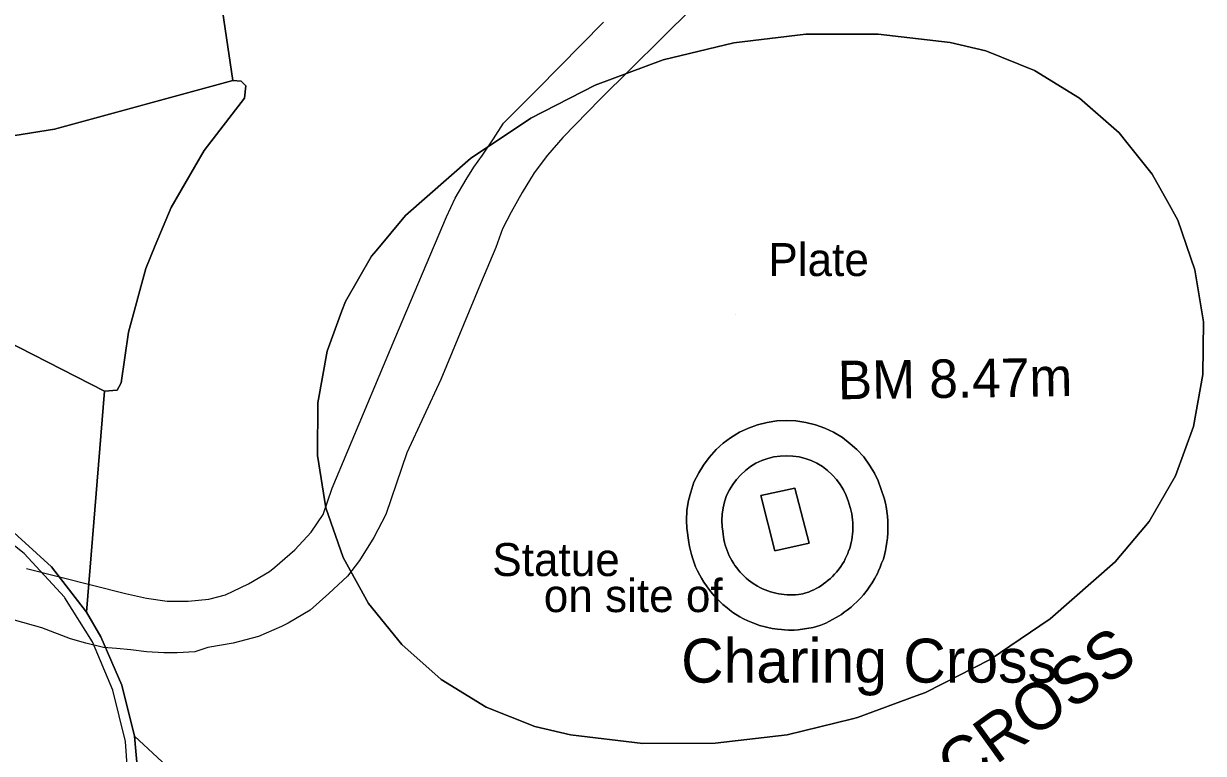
# Model space of a CAD drawing. Extents: x 529240 to 530363, y 179600 to 180767.
# Drawn here: x 530002.4 to 530056.1, y 180362 to 180395.2 of the extents above; entities that cross this region are included whole.
import ezdxf

# ---------------------------------------------------------------- set-up
doc = ezdxf.new("R2010")
doc.units = 0
for name, color, linetype in [('General surface', 7, 'Continuous'), ('Road Or Track', 7, 'Continuous'), ('Roadside', 7, 'Continuous'), ('Structure', 7, 'Continuous'), ('Unclassified', 7, 'Continuous')]:
    doc.layers.add(name, color=color, linetype=linetype)

msp = doc.modelspace()

# ---------------------------------------------------------------- linework, layer by layer
at = {"layer": 'General surface'}
for points in [[(530038.34, 180367.71), (530038.49, 180367.76), (530038.68, 180367.82), (530038.91, 180367.91), (530039.08, 180368), (530039.22, 180368.07), (530039.38, 180368.16), (530039.62, 180368.3), (530039.74, 180368.4), (530039.89, 180368.49), (530040.06, 180368.64), (530040.16, 180368.72), (530040.35, 180368.9), (530040.5, 180369.06), (530040.62, 180369.19), (530040.79, 180369.41), (530040.92, 180369.59), (530041.02, 180369.74), (530041.13, 180369.92), (530041.26, 180370.16), (530041.31, 180370.28), (530041.39, 180370.46), (530041.45, 180370.63), (530041.53, 180370.82), (530041.59, 180371.08), (530041.62, 180371.21), (530041.66, 180371.4), (530041.69, 180371.59), (530041.72, 180371.78), (530041.74, 180372.03), (530041.74, 180372.22), (530041.74, 180372.35), (530041.74, 180372.54), (530041.72, 180372.78), (530041.69, 180372.98), (530041.67, 180373.13), (530041.63, 180373.37), (530041.56, 180373.6), (530041.29, 180374.38), (530041.13, 180374.73), (530040.9, 180375.1), (530040.64, 180375.47), (530040.32, 180375.81), (530040.02, 180376.07), (530039.67, 180376.35), (530039.26, 180376.6), (530038.86, 180376.78), (530038.45, 180376.93), (530038, 180377.04), (530037.55, 180377.11), (530037.12, 180377.12), (530036.69, 180377.11), (530036.24, 180377.04), (530035.8, 180376.93), (530035.4, 180376.78), (530034.98, 180376.6), (530034.57, 180376.34), (530034.24, 180376.09), (530033.92, 180375.81), (530033.6, 180375.45), (530033.35, 180375.1), (530033.13, 180374.75), (530032.91, 180374.32), (530032.77, 180373.87), (530032.67, 180373.49), (530032.59, 180373.04), (530032.58, 180372.58), (530032.59, 180372.23), (530032.68, 180371.57), (530032.71, 180371.4), (530032.75, 180371.21), (530032.8, 180371.03), (530032.86, 180370.84), (530032.92, 180370.65), (530032.99, 180370.47), (530033.08, 180370.28), (530033.18, 180370.09), (530033.25, 180369.96), (530033.36, 180369.77), (530033.48, 180369.6), (530033.59, 180369.45), (530033.69, 180369.32), (530033.83, 180369.15), (530033.98, 180369), (530034.07, 180368.91), (530034.22, 180368.76), (530034.42, 180368.6), (530034.53, 180368.52), (530034.68, 180368.39), (530035, 180368.2), (530035.17, 180368.11), (530035.36, 180368.01), (530035.59, 180367.92), (530035.71, 180367.88), (530035.9, 180367.8), (530036.15, 180367.74), (530036.27, 180367.71), (530036.47, 180367.67), (530036.71, 180367.63), (530036.89, 180367.62), (530037.03, 180367.6), (530037.22, 180367.59), (530037.47, 180367.59), (530037.66, 180367.6)], [(530039.96, 180373.36), (530039.94, 180373.43), (530039.84, 180373.71), (530039.72, 180373.97), (530039.57, 180374.21), (530039.4, 180374.45), (530039.2, 180374.66), (530038.99, 180374.85), (530038.76, 180375.03), (530038.51, 180375.18), (530038.25, 180375.3), (530037.98, 180375.4), (530037.7, 180375.47), (530037.41, 180375.51), (530037.12, 180375.52), (530036.83, 180375.51), (530036.55, 180375.47), (530036.27, 180375.4), (530036, 180375.3), (530035.73, 180375.18), (530035.49, 180375.03), (530035.26, 180374.85), (530035.04, 180374.66), (530034.85, 180374.45), (530034.68, 180374.21), (530034.53, 180373.97), (530034.4, 180373.71), (530034.31, 180373.43), (530034.24, 180373.15), (530034.19, 180372.87), (530034.18, 180372.58), (530034.19, 180372.29), (530034.23, 180372.09), (530034.24, 180371.96), (530034.26, 180371.83), (530034.28, 180371.71), (530034.31, 180371.58), (530034.34, 180371.46), (530034.38, 180371.33), (530034.42, 180371.21), (530034.47, 180371.09), (530034.52, 180370.97), (530034.58, 180370.86), (530034.64, 180370.75), (530034.71, 180370.63), (530034.78, 180370.53), (530034.86, 180370.42), (530034.94, 180370.32), (530035.02, 180370.22), (530035.11, 180370.13), (530035.2, 180370.04), (530035.29, 180369.95), (530035.39, 180369.87), (530035.5, 180369.79), (530035.6, 180369.71), (530035.8, 180369.59), (530035.91, 180369.53), (530036.03, 180369.47), (530036.15, 180369.42), (530036.27, 180369.38), (530036.39, 180369.33), (530036.52, 180369.3), (530036.64, 180369.27), (530036.77, 180369.24), (530036.9, 180369.22), (530037.02, 180369.21), (530037.15, 180369.2), (530037.28, 180369.19), (530037.41, 180369.19), (530037.54, 180369.2), (530037.67, 180369.21), (530037.87, 180369.24), (530038, 180369.28), (530038.12, 180369.32), (530038.24, 180369.37), (530038.36, 180369.43), (530038.48, 180369.49), (530038.59, 180369.55), (530038.71, 180369.62), (530038.81, 180369.7), (530038.92, 180369.77), (530039.02, 180369.86), (530039.12, 180369.94), (530039.22, 180370.03), (530039.31, 180370.13), (530039.4, 180370.23), (530039.52, 180370.38), (530039.6, 180370.49), (530039.67, 180370.6), (530039.74, 180370.71), (530039.8, 180370.83), (530039.85, 180370.95), (530039.91, 180371.07), (530039.95, 180371.19), (530040, 180371.31), (530040.03, 180371.44), (530040.06, 180371.57), (530040.09, 180371.7), (530040.11, 180371.83), (530040.13, 180371.96), (530040.14, 180372.09), (530040.14, 180372.22), (530040.14, 180372.35), (530040.14, 180372.48), (530040.13, 180372.61), (530040.11, 180372.75), (530040.09, 180372.88), (530040.07, 180373), (530040.03, 180373.13)], [(530039.96, 180373.36), (530040.03, 180373.13), (530040.07, 180373), (530040.09, 180372.88), (530040.11, 180372.75), (530040.13, 180372.61), (530040.14, 180372.48), (530040.14, 180372.35), (530040.14, 180372.22), (530040.14, 180372.09), (530040.13, 180371.96), (530040.11, 180371.83), (530040.09, 180371.7), (530040.06, 180371.57), (530040.03, 180371.44), (530040, 180371.31), (530039.95, 180371.19), (530039.91, 180371.07), (530039.85, 180370.95), (530039.8, 180370.83), (530039.74, 180370.71), (530039.67, 180370.6), (530039.6, 180370.49), (530039.52, 180370.38), (530039.4, 180370.23), (530039.31, 180370.13), (530039.22, 180370.03), (530039.12, 180369.94), (530039.02, 180369.86), (530038.92, 180369.77), (530038.81, 180369.7), (530038.71, 180369.62), (530038.59, 180369.55), (530038.48, 180369.49), (530038.36, 180369.43), (530038.24, 180369.37), (530038.12, 180369.32), (530038, 180369.28), (530037.87, 180369.24), (530037.67, 180369.21), (530037.54, 180369.2), (530037.41, 180369.19), (530037.28, 180369.19), (530037.15, 180369.2), (530037.02, 180369.21), (530036.9, 180369.22), (530036.77, 180369.24), (530036.64, 180369.27), (530036.52, 180369.3), (530036.39, 180369.33), (530036.27, 180369.38), (530036.15, 180369.42), (530036.03, 180369.47), (530035.91, 180369.53), (530035.8, 180369.59), (530035.6, 180369.71), (530035.5, 180369.79), (530035.39, 180369.87), (530035.29, 180369.95), (530035.2, 180370.04), (530035.11, 180370.13), (530035.02, 180370.22), (530034.94, 180370.32), (530034.86, 180370.42), (530034.78, 180370.53), (530034.71, 180370.63), (530034.64, 180370.75), (530034.58, 180370.86), (530034.52, 180370.97), (530034.47, 180371.09), (530034.42, 180371.21), (530034.38, 180371.33), (530034.34, 180371.46), (530034.31, 180371.58), (530034.28, 180371.71), (530034.26, 180371.83), (530034.24, 180371.96), (530034.23, 180372.09), (530034.19, 180372.29), (530034.18, 180372.58), (530034.19, 180372.87), (530034.24, 180373.15), (530034.31, 180373.43), (530034.4, 180373.71), (530034.53, 180373.97), (530034.68, 180374.21), (530034.85, 180374.45), (530035.04, 180374.66), (530035.26, 180374.85), (530035.49, 180375.03), (530035.73, 180375.18), (530036, 180375.3), (530036.27, 180375.4), (530036.55, 180375.47), (530036.83, 180375.51), (530037.12, 180375.52), (530037.41, 180375.51), (530037.7, 180375.47), (530037.98, 180375.4), (530038.25, 180375.3), (530038.51, 180375.18), (530038.76, 180375.03), (530038.99, 180374.85), (530039.2, 180374.66), (530039.4, 180374.45), (530039.57, 180374.21), (530039.72, 180373.97), (530039.84, 180373.71), (530039.94, 180373.43)], [(530037.5, 180374.05), (530035.95, 180373.71), (530036.6, 180371.2), (530038.15, 180371.55)], [(530037.5, 180374.05), (530038.15, 180371.55), (530036.6, 180371.2), (530035.95, 180373.71)]]:
    msp.add_lwpolyline(points, close=True, dxfattribs=at)
at = {"layer": 'Road Or Track'}
for points in [[(529954.48, 180398.5), (529953.23, 180394.13), (529953.97, 180394.02), (529956.99, 180393.59), (529979.3, 180390.4), (529985.56, 180389.7), (529994.89, 180389.4), (529999.38, 180389.68), (530000, 180389.77), (530000.2, 180389.8), (530003.82, 180390.38), (530011.94, 180392.6), (530010.83, 180400.08)], [(530010.83, 180400.08), (530011.94, 180392.6), (530012.32, 180392.56), (530012.53, 180392.35), (530012.46, 180391.79), (530010.63, 180389.41), (530009.75, 180387.9), (530009.13, 180386.82), (530008.4, 180385.09), (530007.97, 180384.05), (530007.19, 180381.15), (530006.85, 180378.84), (530006.67, 180378.5), (530006.1, 180378.46), (530005.28, 180368.4), (530005.93, 180367.29), (530006.88, 180365.09), (530007.46, 180362.76), (530014.77, 180355.99)], [(530043.03, 180364.6), (530043.45, 180364.75), (530046.39, 180366.26), (530049.12, 180368.1), (530052.08, 180370.69), (530053.62, 180372.53), (530054.82, 180374.61), (530055.64, 180376.86), (530056.07, 180379.22), (530056.09, 180381.62), (530055.7, 180383.98), (530054.92, 180386.25), (530054.46, 180387.09), (530053.76, 180388.34), (530052.61, 180389.77), (530052.26, 180390.21), (530050.46, 180391.8), (530048.41, 180393.05), (530046.19, 180393.94), (530044.57, 180394.33), (530041.3, 180394.71), (530038, 180394.71), (530034.72, 180394.31), (530031.52, 180393.54), (530028.42, 180392.39), (530025.49, 180390.89), (530022.75, 180389.05), (530019.79, 180386.45), (530018.45, 180384.85), (530018.25, 180384.61), (530017.06, 180382.54), (530016.9, 180382.11), (530016.23, 180380.28), (530015.8, 180377.93), (530015.78, 180375.53), (530016.17, 180373.16), (530016.95, 180370.9), (530018.11, 180368.8), (530019.62, 180366.93), (530021.41, 180365.35), (530023.46, 180364.09), (530025.68, 180363.2), (530027.3, 180362.82), (530030.58, 180362.43), (530033.88, 180362.44), (530037.15, 180362.83), (530040.12, 180363.55), (530040.36, 180363.61), (530043.03, 180364.6)], [(530011.94, 180392.6), (530003.82, 180390.38), (530000.2, 180389.8), (530000, 180389.77), (529999.38, 180389.68), (529994.89, 180389.4), (529985.56, 180389.7), (529979.3, 180390.4), (529956.99, 180393.59), (529953.97, 180394.02), (529953.23, 180394.13)], [(530006.1, 180378.46), (530006.67, 180378.5), (530006.85, 180378.84), (530007.19, 180381.15), (530007.97, 180384.05), (530008.4, 180385.09), (530009.13, 180386.82), (530009.75, 180387.9), (530010.63, 180389.41), (530012.46, 180391.79), (530012.53, 180392.35), (530012.32, 180392.56), (530011.94, 180392.6)], [(529952.41, 180391.23), (529952.45, 180391.21), (529953.54, 180391.05), (529972.72, 180388.17), (529987.07, 180385.57), (529992.02, 180384.36), (529996.86, 180382.76), (530000, 180381.45), (530001.57, 180380.79), (530006.1, 180378.46)], [(529949.92, 180382.52), (529952.4, 180382.12), (529955.46, 180381.62), (529986.51, 180376.59), (529989.29, 180377.65), (529989.92, 180377.68), (529991.21, 180377.23), (529996.68, 180375.3), (529996.77, 180375.26), (529998.99, 180374.16), (530000, 180373.48), (530001.47, 180372.48), (530003.69, 180370.47), (530005.28, 180368.4)], [(530005.28, 180368.4), (530005.93, 180367.29), (530006.88, 180365.09), (530007.46, 180362.76)], [(530007.46, 180362.76), (530007.67, 180360.38), (530007.5, 180357.98), (530007.09, 180356.28), (530006.94, 180355.65), (530006.23, 180353.98), (530005.88, 180353.16), (530005.52, 180352.55), (530004.04, 180350.06), (530001.49, 180346.7), (530000, 180344.91), (529997.83, 180342.33), (529996.61, 180341.47)], [(530000, 180339.7), (530003.49, 180337.87), (530003.75, 180338.4), (530007.58, 180343.09), (530009.9, 180346.23), (530011.76, 180349.34), (530011.9, 180349.57), (530012.13, 180350.05), (530013.5, 180352.98), (530013.56, 180353.1), (530014.53, 180355.71), (530014.77, 180355.99), (530007.46, 180362.76), (530007.67, 180360.38), (530007.5, 180357.98), (530007.09, 180356.28), (530006.94, 180355.65), (530006.23, 180353.98), (530005.88, 180353.16), (530005.52, 180352.55), (530004.04, 180350.06), (530001.49, 180346.7)]]:
    msp.add_lwpolyline(points, dxfattribs=at)
for points in [[(530043.03, 180364.6), (530040.36, 180363.61), (530040.12, 180363.55), (530037.15, 180362.83), (530033.88, 180362.44), (530030.58, 180362.43), (530027.3, 180362.82), (530025.68, 180363.2), (530023.46, 180364.09), (530021.41, 180365.35), (530019.62, 180366.93), (530018.11, 180368.8), (530016.95, 180370.9), (530016.17, 180373.16), (530015.78, 180375.53), (530015.8, 180377.93), (530016.23, 180380.28), (530016.9, 180382.11), (530017.06, 180382.54), (530018.25, 180384.61), (530018.45, 180384.85), (530019.79, 180386.45), (530022.75, 180389.05), (530025.49, 180390.89), (530028.42, 180392.39), (530031.52, 180393.54), (530034.72, 180394.31), (530038, 180394.71), (530041.3, 180394.71), (530044.57, 180394.33), (530046.19, 180393.94), (530048.41, 180393.05), (530050.46, 180391.8), (530052.26, 180390.21), (530052.61, 180389.77), (530053.76, 180388.34), (530054.46, 180387.09), (530054.92, 180386.25), (530055.7, 180383.98), (530056.09, 180381.62), (530056.07, 180379.22), (530055.64, 180376.86), (530054.82, 180374.61), (530053.62, 180372.53), (530052.08, 180370.69), (530049.12, 180368.1), (530046.39, 180366.26), (530043.45, 180364.75)], [(530005.28, 180368.4), (530006.1, 180378.46), (530001.57, 180380.79), (530000, 180381.45), (529996.86, 180382.76), (529992.02, 180384.36), (529987.07, 180385.57), (529972.72, 180388.17), (529953.54, 180391.05), (529952.45, 180391.21), (529952.41, 180391.23), (529949.92, 180382.52), (529952.4, 180382.12), (529955.46, 180381.62), (529986.51, 180376.59), (529989.29, 180377.65), (529989.92, 180377.68), (529991.21, 180377.23), (529996.68, 180375.3), (529996.77, 180375.26), (529998.99, 180374.16), (530000, 180373.48), (530001.47, 180372.48), (530003.69, 180370.47)]]:
    msp.add_lwpolyline(points, close=True, dxfattribs=at)
at = {"layer": 'Roadside'}
for points in [[(530043.03, 180364.6), (530043.45, 180364.75), (530046.39, 180366.26), (530049.12, 180368.1), (530052.08, 180370.69), (530053.62, 180372.53), (530054.82, 180374.61), (530055.64, 180376.86), (530056.07, 180379.22), (530056.09, 180381.62), (530055.7, 180383.98), (530054.92, 180386.25), (530054.46, 180387.09), (530053.76, 180388.34), (530052.61, 180389.77), (530052.26, 180390.21), (530050.46, 180391.8), (530048.41, 180393.05), (530046.19, 180393.94), (530044.57, 180394.33), (530041.3, 180394.71), (530038, 180394.71), (530034.72, 180394.31), (530031.52, 180393.54), (530028.42, 180392.39), (530025.49, 180390.89), (530022.75, 180389.05), (530019.79, 180386.45), (530018.45, 180384.85), (530018.25, 180384.61), (530017.06, 180382.54), (530016.9, 180382.11), (530016.23, 180380.28), (530015.8, 180377.93), (530015.78, 180375.53), (530016.17, 180373.16), (530016.95, 180370.9), (530018.11, 180368.8), (530019.62, 180366.93), (530021.41, 180365.35), (530023.46, 180364.09), (530025.68, 180363.2), (530027.3, 180362.82), (530030.58, 180362.43), (530033.88, 180362.44), (530037.15, 180362.83), (530040.12, 180363.55), (530040.36, 180363.61)], [(530038.34, 180367.71), (530037.66, 180367.6), (530037.47, 180367.59), (530037.22, 180367.59), (530037.03, 180367.6), (530036.89, 180367.62), (530036.71, 180367.63), (530036.47, 180367.67), (530036.27, 180367.71), (530036.15, 180367.74), (530035.9, 180367.8), (530035.71, 180367.88), (530035.59, 180367.92), (530035.36, 180368.01), (530035.17, 180368.11), (530035, 180368.2), (530034.68, 180368.39), (530034.53, 180368.52), (530034.42, 180368.6), (530034.22, 180368.76), (530034.07, 180368.91), (530033.98, 180369), (530033.83, 180369.15), (530033.69, 180369.32), (530033.59, 180369.45), (530033.48, 180369.6), (530033.36, 180369.77), (530033.25, 180369.96), (530033.18, 180370.09), (530033.08, 180370.28), (530032.99, 180370.47), (530032.92, 180370.65), (530032.86, 180370.84), (530032.8, 180371.03), (530032.75, 180371.21), (530032.71, 180371.4), (530032.68, 180371.57), (530032.59, 180372.23), (530032.58, 180372.58), (530032.59, 180373.04), (530032.67, 180373.49), (530032.77, 180373.87), (530032.91, 180374.32), (530033.13, 180374.75), (530033.35, 180375.1), (530033.6, 180375.45), (530033.92, 180375.81), (530034.24, 180376.09), (530034.57, 180376.34), (530034.98, 180376.6), (530035.4, 180376.78), (530035.8, 180376.93), (530036.24, 180377.04), (530036.69, 180377.11), (530037.12, 180377.12), (530037.55, 180377.11), (530038, 180377.04), (530038.45, 180376.93), (530038.86, 180376.78), (530039.26, 180376.6), (530039.67, 180376.35), (530040.02, 180376.07), (530040.32, 180375.81), (530040.64, 180375.47), (530040.9, 180375.1), (530041.13, 180374.73), (530041.29, 180374.38), (530041.56, 180373.6), (530041.63, 180373.37), (530041.67, 180373.13), (530041.69, 180372.98), (530041.72, 180372.78), (530041.74, 180372.54), (530041.74, 180372.35), (530041.74, 180372.22), (530041.74, 180372.03), (530041.72, 180371.78), (530041.69, 180371.59), (530041.66, 180371.4), (530041.62, 180371.21), (530041.59, 180371.08), (530041.53, 180370.82), (530041.45, 180370.63), (530041.39, 180370.46), (530041.31, 180370.28), (530041.26, 180370.16), (530041.13, 180369.92), (530041.02, 180369.74), (530040.92, 180369.59), (530040.79, 180369.41), (530040.62, 180369.19), (530040.5, 180369.06), (530040.35, 180368.9), (530040.16, 180368.72), (530040.06, 180368.64), (530039.89, 180368.49), (530039.74, 180368.4), (530039.62, 180368.3), (530039.38, 180368.16), (530039.22, 180368.07), (530039.08, 180368), (530038.91, 180367.91), (530038.68, 180367.82), (530038.49, 180367.76)]]:
    msp.add_lwpolyline(points, close=True, dxfattribs=at)
for points in [[(530001.57, 180380.79), (530006.1, 180378.46), (530006.67, 180378.5), (530006.85, 180378.84), (530007.19, 180381.15), (530007.97, 180384.05), (530008.4, 180385.09), (530009.13, 180386.82), (530009.75, 180387.9), (530010.63, 180389.41), (530012.46, 180391.79), (530012.53, 180392.35), (530012.32, 180392.56), (530011.94, 180392.6), (530003.82, 180390.38), (530000.2, 180389.8)], [(530001.49, 180346.7), (530004.04, 180350.06), (530005.52, 180352.55), (530005.88, 180353.16), (530006.23, 180353.98), (530006.94, 180355.65), (530007.09, 180356.28), (530007.5, 180357.98), (530007.67, 180360.38), (530007.46, 180362.76), (530006.88, 180365.09), (530005.93, 180367.29), (530005.28, 180368.4), (530003.69, 180370.47), (530001.47, 180372.48)]]:
    msp.add_lwpolyline(points, dxfattribs=at)
at = {"layer": 'Structure'}
msp.add_line((530034.8, 180381.95), (530034.8, 180381.95), dxfattribs=at)
at = {"layer": 'Unclassified'}
msp.add_line((530036.75, 180374), (530036.75, 180374), dxfattribs=at)
msp.add_line((530036.75, 180374), (530036.75, 180374), dxfattribs=at)
for points in [[(530011.94, 180392.6), (530010.83, 180400.08)], [(530032.85, 180395.9), (530028.65, 180391.75), (530026.95, 180390), (530026.25, 180389.2), (530025.65, 180388.4), (530025.1, 180387.5), (530024.6, 180386.6), (530024.2, 180385.85), (530023.9, 180385), (530023.2, 180383.35), (530021.4, 180379), (530019.85, 180375.65), (530018.9, 180372.85), (530018.35, 180371.8), (530017.7, 180370.75), (530017.15, 180370.05), (530016.3, 180369.25), (530015.45, 180368.5), (530014.45, 180367.9), (530014.15, 180367.75), (530013.1, 180367.3), (530011.95, 180367), (530010.8, 180366.8), (530010.2, 180366.6), (530009.4, 180366.55), (530008.8, 180366.55), (530008, 180366.6), (530007.3, 180366.7), (530006.65, 180366.75), (530006.05, 180366.8), (530005.25, 180367), (530004.55, 180367.2), (530003.25, 180367.7), (530002, 180368.05)], [(530002.55, 180370.4), (530007.05, 180369.25), (530008, 180369.05), (530008.95, 180368.9), (530009.9, 180368.9), (530010.85, 180369), (530011.6, 180369.2), (530012.65, 180369.7), (530013.6, 180370.25), (530013.85, 180370.45), (530014.75, 180371.25), (530015.5, 180372.05), (530016.05, 180372.85), (530016.45, 180374.05), (530019.3, 180380.85), (530021.65, 180386.4), (530022.05, 180387.25), (530022.55, 180388.1), (530022.9, 180388.65), (530023.3, 180389.2), (530023.8, 180389.95), (530024.25, 180390.65), (530025.8, 180392.2), (530028.8, 180395.25)], [(530006.1, 180378.46), (530005.28, 180368.4)], [(530038.34, 180367.71), (530038.49, 180367.76), (530038.68, 180367.82), (530038.91, 180367.91), (530039.08, 180368), (530039.22, 180368.07), (530039.38, 180368.16), (530039.62, 180368.3), (530039.74, 180368.4), (530039.89, 180368.49), (530040.06, 180368.64), (530040.16, 180368.72), (530040.35, 180368.9), (530040.5, 180369.06), (530040.62, 180369.19), (530040.79, 180369.41), (530040.92, 180369.59), (530041.02, 180369.74), (530041.13, 180369.92), (530041.26, 180370.16), (530041.31, 180370.28), (530041.39, 180370.46), (530041.45, 180370.63), (530041.53, 180370.82), (530041.59, 180371.08), (530041.62, 180371.21), (530041.66, 180371.4), (530041.69, 180371.59), (530041.72, 180371.78), (530041.74, 180372.03), (530041.74, 180372.22), (530041.74, 180372.35), (530041.74, 180372.54), (530041.72, 180372.78), (530041.69, 180372.98), (530041.67, 180373.13), (530041.63, 180373.37), (530041.56, 180373.6), (530041.29, 180374.38), (530041.13, 180374.73), (530040.9, 180375.1), (530040.64, 180375.47), (530040.32, 180375.81), (530040.02, 180376.07), (530039.67, 180376.35), (530039.26, 180376.6), (530038.86, 180376.78), (530038.45, 180376.93), (530038, 180377.04), (530037.55, 180377.11), (530037.12, 180377.12), (530036.69, 180377.11), (530036.24, 180377.04), (530035.8, 180376.93), (530035.4, 180376.78), (530034.98, 180376.6), (530034.57, 180376.34), (530034.24, 180376.09), (530033.92, 180375.81), (530033.6, 180375.45), (530033.35, 180375.1), (530033.13, 180374.75), (530032.91, 180374.32), (530032.77, 180373.87), (530032.67, 180373.49), (530032.59, 180373.04), (530032.58, 180372.58), (530032.59, 180372.23), (530032.68, 180371.57), (530032.71, 180371.4), (530032.75, 180371.21), (530032.8, 180371.03), (530032.86, 180370.84), (530032.92, 180370.65), (530032.99, 180370.47), (530033.08, 180370.28), (530033.18, 180370.09), (530033.25, 180369.96), (530033.36, 180369.77), (530033.48, 180369.6), (530033.59, 180369.45), (530033.69, 180369.32), (530033.83, 180369.15), (530033.98, 180369), (530034.07, 180368.91), (530034.22, 180368.76), (530034.42, 180368.6), (530034.53, 180368.52), (530034.68, 180368.39), (530035, 180368.2), (530035.17, 180368.11), (530035.36, 180368.01), (530035.59, 180367.92), (530035.71, 180367.88), (530035.9, 180367.8), (530036.15, 180367.74), (530036.27, 180367.71), (530036.47, 180367.67), (530036.71, 180367.63), (530036.89, 180367.62), (530037.03, 180367.6), (530037.22, 180367.59), (530037.47, 180367.59), (530037.66, 180367.6), (530038.34, 180367.71)], [(530039.96, 180373.36), (530039.94, 180373.43), (530039.84, 180373.71), (530039.72, 180373.97), (530039.57, 180374.21), (530039.4, 180374.45), (530039.2, 180374.66), (530038.99, 180374.85), (530038.76, 180375.03), (530038.51, 180375.18), (530038.25, 180375.3), (530037.98, 180375.4), (530037.7, 180375.47), (530037.41, 180375.51), (530037.12, 180375.52), (530036.83, 180375.51), (530036.55, 180375.47), (530036.27, 180375.4), (530036, 180375.3), (530035.73, 180375.18), (530035.49, 180375.03), (530035.26, 180374.85), (530035.04, 180374.66), (530034.85, 180374.45), (530034.68, 180374.21), (530034.53, 180373.97), (530034.4, 180373.71), (530034.31, 180373.43), (530034.24, 180373.15), (530034.19, 180372.87), (530034.18, 180372.58), (530034.19, 180372.29), (530034.23, 180372.09), (530034.24, 180371.96), (530034.26, 180371.83), (530034.28, 180371.71), (530034.31, 180371.58), (530034.34, 180371.46), (530034.38, 180371.33), (530034.42, 180371.21), (530034.47, 180371.09), (530034.52, 180370.97), (530034.58, 180370.86), (530034.64, 180370.75), (530034.71, 180370.63), (530034.78, 180370.53), (530034.86, 180370.42), (530034.94, 180370.32), (530035.02, 180370.22), (530035.11, 180370.13), (530035.2, 180370.04), (530035.29, 180369.95), (530035.39, 180369.87), (530035.5, 180369.79), (530035.6, 180369.71), (530035.8, 180369.59), (530035.91, 180369.53), (530036.03, 180369.47), (530036.15, 180369.42), (530036.27, 180369.38), (530036.39, 180369.33), (530036.52, 180369.3), (530036.64, 180369.27), (530036.77, 180369.24), (530036.9, 180369.22), (530037.02, 180369.21), (530037.15, 180369.2), (530037.28, 180369.19), (530037.41, 180369.19), (530037.54, 180369.2), (530037.67, 180369.21), (530037.87, 180369.24), (530038, 180369.28), (530038.12, 180369.32), (530038.24, 180369.37), (530038.36, 180369.43), (530038.48, 180369.49), (530038.59, 180369.55), (530038.71, 180369.62), (530038.81, 180369.7), (530038.92, 180369.77), (530039.02, 180369.86), (530039.12, 180369.94), (530039.22, 180370.03), (530039.31, 180370.13), (530039.4, 180370.23), (530039.52, 180370.38), (530039.6, 180370.49), (530039.67, 180370.6), (530039.74, 180370.71), (530039.8, 180370.83), (530039.85, 180370.95), (530039.91, 180371.07), (530039.95, 180371.19), (530040, 180371.31), (530040.03, 180371.44), (530040.06, 180371.57), (530040.09, 180371.7), (530040.11, 180371.83), (530040.13, 180371.96), (530040.14, 180372.09), (530040.14, 180372.22), (530040.14, 180372.35), (530040.14, 180372.48), (530040.13, 180372.61), (530040.11, 180372.75), (530040.09, 180372.88), (530040.07, 180373), (530040.03, 180373.13), (530039.96, 180373.36)], [(530007, 180357.74), (530007.22, 180360.13), (530007.05, 180362.52), (530006.48, 180364.85), (530005.55, 180367.06), (530004.29, 180369.06), (530004.27, 180369.09), (530002.44, 180371.07), (530000.6, 180372.52), (530000.09, 180372.93), (530000, 180372.99), (529997.87, 180374.25)], [(530037.5, 180374.05), (530038.15, 180371.55), (530036.6, 180371.2), (530035.95, 180373.71), (530037.5, 180374.05)], [(530014.77, 180355.99), (530007.46, 180362.76)]]:
    msp.add_lwpolyline(points, dxfattribs=at)

# ---------------------------------------------------------------- texts
at = {"layer": 'Road Or Track'}
msp.add_text('CROSS', height=2.125, rotation=35.7, dxfattribs=at).set_placement((530044.98, 180360.24))
at = {"layer": 'Structure'}
msp.add_text('Plate', height=1.5, dxfattribs=at).set_placement((530036.3, 180383.7))
at = {"layer": 'Unclassified'}
msp.add_text('BM 8.47m', height=1.75, rotation=0.8, dxfattribs=at).set_placement((530039.47, 180378.09))
for s, height, p in [('Statue', 1.5, (530023.74, 180370.05)), ('on site of', 1.5, (530026.08, 180368.41)), ('Charing Cross', 2, (530032.33, 180365.2))]:
    msp.add_text(s, height=height, dxfattribs=at).set_placement(p)

doc.saveas('drawing.dxf')
